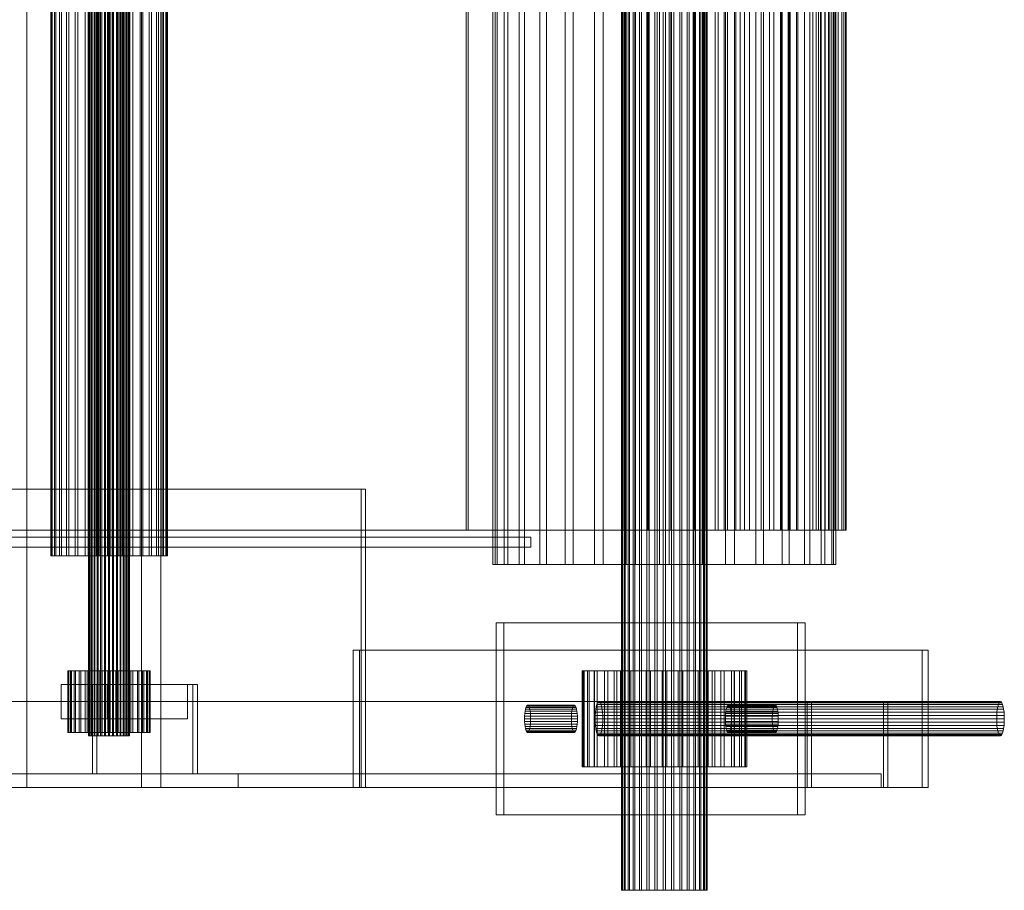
# Model space of a CAD drawing. Header units: millimetres. Extents: x -3490 to 61924, y -72580 to 6847.
# Tile 647 of 656: x 27712 to 27999, y -20935 to -20681. Entities that reach past the tile are written whole.
import ezdxf

# ---------------------------------------------------------------- set-up
doc = ezdxf.new("R2010")
doc.units = ezdxf.units.MM
doc.layers.add('superior_C10', color=7, linetype='Continuous', lineweight=0)

msp = doc.modelspace()

# ---------------------------------------------------------------- linework, layer by layer
at = {"layer": 'superior_C10'}
for p, q in [((27887.505, -20425), (27887.505, -20935)), ((27887.677, -20425), (27887.677, -20935)), ((27887.813, -20935), (27887.813, -20425)), ((27888.323, -20425), (27888.323, -20935)), ((27888.589, -20425), (27888.589, -20935)), ((27889.418, -20425), (27889.418, -20935)), ((27889.804, -20425), (27889.804, -20935)), ((27890.919, -20425), (27890.919, -20935)), ((27891.41, -20425), (27891.41, -20935)), ((27892.769, -20425), (27892.769, -20935)), ((27893.347, -20425), (27893.347, -20935)), ((27894.897, -20425), (27894.897, -20935)), ((27895.539, -20425), (27895.539, -20935)), ((27897.222, -20425), (27897.222, -20935)), ((27897.903, -20425), (27897.903, -20935)), ((27899.653, -20425), (27899.653, -20935)), ((27900.347, -20425), (27900.347, -20935)), ((27902.097, -20425), (27902.097, -20935)), ((27902.778, -20425), (27902.778, -20935)), ((27904.461, -20425), (27904.461, -20935)), ((27905.103, -20425), (27905.103, -20935)), ((27906.653, -20425), (27906.653, -20935)), ((27907.231, -20425), (27907.231, -20935)), ((27908.59, -20425), (27908.59, -20935)), ((27909.081, -20425), (27909.081, -20935)), ((27910.196, -20425), (27910.196, -20935)), ((27910.582, -20425), (27910.582, -20935)), ((27911.411, -20425), (27911.411, -20935)), ((27911.677, -20425), (27911.677, -20935)), ((27912.187, -20425), (27912.187, -20935)), ((27912.323, -20425), (27912.323, -20935)), ((27912.495, -20425), (27912.495, -20935)), ((27714.248, -20455), (27714.248, -20905)), ((27747.691, -20455), (27747.691, -20905)), ((27753.248, -20905), (27753.248, -20455)), ((27732.196, -20470), (27732.196, -20890)), ((27732.278, -20470), (27732.278, -20890)), ((27732.343, -20890), (27732.343, -20470)), ((27732.588, -20470), (27732.588, -20890)), ((27732.716, -20470), (27732.716, -20890)), ((27733.114, -20470), (27733.114, -20890)), ((27733.299, -20470), (27733.299, -20890)), ((27733.834, -20470), (27733.834, -20890)), ((27734.07, -20470), (27734.07, -20890)), ((27734.723, -20470), (27734.723, -20890)), ((27735, -20470), (27735, -20890)), ((27735.744, -20470), (27735.744, -20890)), ((27736.052, -20470), (27736.052, -20890)), ((27736.86, -20470), (27736.86, -20890)), ((27737.187, -20470), (27737.187, -20890)), ((27738.027, -20470), (27738.027, -20890)), ((27738.36, -20470), (27738.36, -20890)), ((27739.2, -20470), (27739.2, -20890)), ((27739.527, -20470), (27739.527, -20890)), ((27740.334, -20470), (27740.334, -20890)), ((27740.643, -20470), (27740.643, -20890)), ((27741.387, -20470), (27741.387, -20890)), ((27741.664, -20470), (27741.664, -20890)), ((27742.316, -20470), (27742.316, -20890)), ((27742.552, -20470), (27742.552, -20890)), ((27743.088, -20470), (27743.088, -20890)), ((27743.273, -20470), (27743.273, -20890)), ((27743.671, -20470), (27743.671, -20890)), ((27743.798, -20470), (27743.798, -20890)), ((27744.043, -20470), (27744.043, -20890)), ((27744.108, -20470), (27744.108, -20890)), ((27744.191, -20470), (27744.191, -20890)), ((27850.019, -20520), (27850.019, -20840)), ((27850.709, -20520), (27850.709, -20840)), ((27851.251, -20840), (27851.251, -20520)), ((27853.292, -20520), (27853.292, -20840)), ((27854.356, -20520), (27854.356, -20840)), ((27857.671, -20520), (27857.671, -20840)), ((27859.215, -20520), (27859.215, -20840)), ((27863.676, -20520), (27863.676, -20840)), ((27865.641, -20520), (27865.641, -20840)), ((27871.077, -20520), (27871.077, -20840)), ((27873.388, -20520), (27873.388, -20840)), ((27879.589, -20520), (27879.589, -20840)), ((27882.157, -20520), (27882.157, -20840)), ((27888.886, -20520), (27888.886, -20840)), ((27891.612, -20520), (27891.612, -20840)), ((27898.611, -20520), (27898.611, -20840)), ((27901.389, -20520), (27901.389, -20840)), ((27908.388, -20520), (27908.388, -20840)), ((27911.114, -20520), (27911.114, -20840)), ((27917.843, -20520), (27917.843, -20840)), ((27920.411, -20520), (27920.411, -20840)), ((27926.612, -20520), (27926.612, -20840)), ((27928.923, -20520), (27928.923, -20840)), ((27934.359, -20520), (27934.359, -20840)), ((27936.324, -20520), (27936.324, -20840)), ((27940.785, -20520), (27940.785, -20840)), ((27942.329, -20520), (27942.329, -20840)), ((27945.644, -20520), (27945.644, -20840)), ((27946.708, -20520), (27946.708, -20840)), ((27948.749, -20520), (27948.749, -20840)), ((27949.291, -20520), (27949.291, -20840)), ((27949.981, -20520), (27949.981, -20840)), ((27721.2, -20522.5), (27721.2, -20837.5)), ((27721.434, -20522.5), (27721.434, -20837.5)), ((27721.619, -20837.5), (27721.619, -20522.5)), ((27722.313, -20522.5), (27722.313, -20837.5)), ((27722.674, -20522.5), (27722.674, -20837.5)), ((27723.801, -20522.5), (27723.801, -20837.5)), ((27724.326, -20522.5), (27724.326, -20837.5)), ((27725.843, -20522.5), (27725.843, -20837.5)), ((27726.511, -20522.5), (27726.511, -20837.5)), ((27728.359, -20522.5), (27728.359, -20837.5)), ((27729.145, -20522.5), (27729.145, -20837.5)), ((27731.254, -20522.5), (27731.254, -20837.5)), ((27732.127, -20522.5), (27732.127, -20837.5)), ((27734.415, -20522.5), (27734.415, -20837.5)), ((27735.341, -20522.5), (27735.341, -20837.5)), ((27737.721, -20522.5), (27737.721, -20837.5)), ((27738.666, -20522.5), (27738.666, -20837.5)), ((27741.045, -20522.5), (27741.045, -20837.5)), ((27741.972, -20522.5), (27741.972, -20837.5)), ((27744.26, -20522.5), (27744.26, -20837.5)), ((27745.133, -20522.5), (27745.133, -20837.5)), ((27747.242, -20522.5), (27747.242, -20837.5)), ((27748.027, -20522.5), (27748.027, -20837.5)), ((27749.875, -20522.5), (27749.875, -20837.5)), ((27750.544, -20522.5), (27750.544, -20837.5)), ((27752.06, -20522.5), (27752.06, -20837.5)), ((27752.585, -20522.5), (27752.585, -20837.5)), ((27753.712, -20522.5), (27753.712, -20837.5)), ((27754.074, -20522.5), (27754.074, -20837.5)), ((27754.768, -20522.5), (27754.768, -20837.5)), ((27754.952, -20522.5), (27754.952, -20837.5)), ((27755.187, -20522.5), (27755.187, -20837.5)), ((27842.198, -20530), (27842.198, -20830)), ((27842.865, -20830), (27842.865, -20530)), ((27888.22, -20530), (27888.22, -20830)), ((27888.886, -20830), (27888.886, -20530)), ((27895.065, -20530), (27895.065, -20830)), ((27895.345, -20830), (27895.345, -20530)), ((27901.882, -20830), (27901.882, -20530)), ((27901.995, -20530), (27901.995, -20830)), ((27908.388, -20830), (27908.388, -20530)), ((27908.891, -20530), (27908.891, -20830)), ((27911.114, -20530), (27911.114, -20830)), ((27911.78, -20830), (27911.78, -20530)), ((27914.75, -20830), (27914.75, -20530)), ((27915.635, -20530), (27915.635, -20830)), ((27917.382, -20830), (27917.382, -20530)), ((27918.424, -20530), (27918.424, -20830)), ((27920.86, -20830), (27920.86, -20530)), ((27922.111, -20530), (27922.111, -20830)), ((27923.352, -20830), (27923.352, -20530)), ((27924.753, -20530), (27924.753, -20830)), ((27926.612, -20830), (27926.612, -20530)), ((27928.209, -20530), (27928.209, -20830)), ((27928.923, -20830), (27928.923, -20530)), ((27930.658, -20530), (27930.658, -20830)), ((27931.91, -20830), (27931.91, -20530)), ((27933.824, -20530), (27933.824, -20830)), ((27933.999, -20830), (27933.999, -20530)), ((27936.039, -20530), (27936.039, -20830)), ((27936.661, -20830), (27936.661, -20530)), ((27938.494, -20830), (27938.494, -20530)), ((27938.861, -20530), (27938.861, -20830)), ((27940.785, -20830), (27940.785, -20530)), ((27940.803, -20530), (27940.803, -20830)), ((27942.329, -20830), (27942.329, -20530)), ((27943.233, -20530), (27943.233, -20830)), ((27944.212, -20830), (27944.212, -20530)), ((27944.869, -20530), (27944.869, -20830)), ((27945.441, -20830), (27945.441, -20530)), ((27946.864, -20530), (27946.864, -20830)), ((27946.882, -20830), (27946.882, -20530)), ((27947.775, -20830), (27947.775, -20530)), ((27948.167, -20530), (27948.167, -20830)), ((27948.749, -20830), (27948.749, -20530)), ((27949.291, -20830), (27949.291, -20530)), ((27949.694, -20530), (27949.694, -20830)), ((27949.783, -20830), (27949.783, -20530)), ((27949.965, -20830), (27949.965, -20530)), ((27950.641, -20530), (27950.641, -20830)), ((27951.674, -20530), (27951.674, -20830)), ((27952.249, -20530), (27952.249, -20830)), ((27952.77, -20530), (27952.77, -20830)), ((27952.962, -20530), (27952.962, -20830)), ((18926.612, -20818), (27811.615, -20818)), ((27812.948, -20818), (18927.945, -20818)), ((27811.615, -20818), (27811.615, -20901)), ((27812.948, -20818), (27811.615, -20818)), ((27812.948, -20901), (27812.948, -20818)), ((27888.22, -20830), (18808.22, -20830)), ((18808.886, -20830), (27888.886, -20830)), ((27911.114, -20830), (18831.114, -20830)), ((18831.78, -20830), (27911.78, -20830)), ((27842.198, -20830), (18898.696, -20830)), ((18899.362, -20830), (27842.865, -20830)), ((27842.198, -20830), (27842.865, -20830)), ((27888.22, -20830), (27888.886, -20830)), ((27895.065, -20830), (27888.22, -20830)), ((27888.886, -20830), (27895.345, -20830)), ((27901.995, -20830), (27895.065, -20830)), ((27895.065, -20830), (27895.345, -20830)), ((27895.345, -20830), (27901.882, -20830)), ((27901.995, -20830), (27901.882, -20830)), ((27901.882, -20830), (27908.388, -20830)), ((27908.891, -20830), (27901.995, -20830)), ((27908.891, -20830), (27908.388, -20830)), ((27908.388, -20830), (27914.75, -20830)), ((27915.635, -20830), (27908.891, -20830)), ((27911.114, -20830), (27911.78, -20830)), ((27917.382, -20830), (27911.114, -20830)), ((27911.78, -20830), (27918.424, -20830)), ((27915.635, -20830), (27914.75, -20830)), ((27914.75, -20830), (27920.86, -20830)), ((27922.111, -20830), (27915.635, -20830)), ((27918.424, -20830), (27917.382, -20830)), ((27923.352, -20830), (27917.382, -20830)), ((27918.424, -20830), (27924.753, -20830)), ((27922.111, -20830), (27920.86, -20830)), ((27920.86, -20830), (27926.612, -20830)), ((27928.209, -20830), (27922.111, -20830)), ((27924.753, -20830), (27923.352, -20830)), ((27928.923, -20830), (27923.352, -20830)), ((27924.753, -20830), (27930.658, -20830)), ((27928.209, -20830), (27926.612, -20830)), ((27926.612, -20830), (27931.91, -20830)), ((27933.824, -20830), (27928.209, -20830)), ((27930.658, -20830), (27928.923, -20830)), ((27933.999, -20830), (27928.923, -20830)), ((27930.658, -20830), (27936.039, -20830)), ((27933.824, -20830), (27931.91, -20830)), ((27931.91, -20830), (27936.661, -20830)), ((27938.861, -20830), (27933.824, -20830)), ((27936.039, -20830), (27933.999, -20830)), ((27938.494, -20830), (27933.999, -20830)), ((27936.039, -20830), (27940.803, -20830)), ((27938.861, -20830), (27936.661, -20830)), ((27936.661, -20830), (27940.785, -20830)), ((27940.803, -20830), (27938.494, -20830)), ((27942.329, -20830), (27938.494, -20830)), ((27943.233, -20830), (27938.861, -20830)), ((27943.233, -20830), (27940.785, -20830)), ((27940.785, -20830), (27944.212, -20830)), ((27940.803, -20830), (27944.869, -20830)), ((27944.869, -20830), (27942.329, -20830)), ((27945.441, -20830), (27942.329, -20830)), ((27946.864, -20830), (27943.233, -20830)), ((27946.864, -20830), (27944.212, -20830)), ((27944.212, -20830), (27946.882, -20830)), ((27944.869, -20830), (27948.167, -20830)), ((27948.167, -20830), (27945.441, -20830)), ((27947.775, -20830), (27945.441, -20830)), ((27949.694, -20830), (27946.864, -20830)), ((27949.694, -20830), (27946.882, -20830)), ((27946.882, -20830), (27948.749, -20830)), ((27950.641, -20830), (27947.775, -20830)), ((27949.291, -20830), (27947.775, -20830)), ((27948.167, -20830), (27950.641, -20830)), ((27951.674, -20830), (27948.749, -20830)), ((27948.749, -20830), (27949.783, -20830)), ((27952.249, -20830), (27949.291, -20830)), ((27949.965, -20830), (27949.291, -20830)), ((27951.674, -20830), (27949.694, -20830)), ((27952.77, -20830), (27949.783, -20830)), ((27949.783, -20830), (27949.965, -20830)), ((27952.962, -20830), (27949.965, -20830)), ((27950.641, -20830), (27952.249, -20830)), ((27952.77, -20830), (27951.674, -20830)), ((27952.249, -20830), (27952.962, -20830)), ((27952.962, -20830), (27952.77, -20830)), ((18890.279, -20832), (27853.281, -20832)), ((27861.061, -20832), (18898.059, -20832)), ((27853.281, -20832), (27853.281, -20835)), ((27861.061, -20832), (27853.281, -20832)), ((27861.061, -20835), (27861.061, -20832)), ((27853.281, -20835), (18890.279, -20835)), ((18898.059, -20835), (27861.061, -20835)), ((27853.281, -20835), (27861.061, -20835)), ((27721.434, -20837.5), (27721.2, -20837.5)), ((27721.2, -20837.5), (27721.619, -20837.5)), ((27722.313, -20837.5), (27721.434, -20837.5)), ((27721.619, -20837.5), (27722.674, -20837.5)), ((27723.801, -20837.5), (27722.313, -20837.5)), ((27722.674, -20837.5), (27724.326, -20837.5)), ((27725.843, -20837.5), (27723.801, -20837.5)), ((27724.326, -20837.5), (27726.511, -20837.5)), ((27728.359, -20837.5), (27725.843, -20837.5)), ((27726.511, -20837.5), (27729.145, -20837.5)), ((27731.254, -20837.5), (27728.359, -20837.5)), ((27729.145, -20837.5), (27732.127, -20837.5)), ((27734.415, -20837.5), (27731.254, -20837.5)), ((27732.127, -20837.5), (27735.341, -20837.5)), ((27737.721, -20837.5), (27734.415, -20837.5)), ((27735.341, -20837.5), (27738.666, -20837.5)), ((27741.045, -20837.5), (27737.721, -20837.5)), ((27738.666, -20837.5), (27741.972, -20837.5)), ((27744.26, -20837.5), (27741.045, -20837.5)), ((27741.972, -20837.5), (27745.133, -20837.5)), ((27747.242, -20837.5), (27744.26, -20837.5)), ((27745.133, -20837.5), (27748.027, -20837.5)), ((27749.875, -20837.5), (27747.242, -20837.5)), ((27748.027, -20837.5), (27750.544, -20837.5)), ((27752.06, -20837.5), (27749.875, -20837.5)), ((27750.544, -20837.5), (27752.585, -20837.5)), ((27753.712, -20837.5), (27752.06, -20837.5)), ((27752.585, -20837.5), (27754.074, -20837.5)), ((27754.768, -20837.5), (27753.712, -20837.5)), ((27754.074, -20837.5), (27754.952, -20837.5)), ((27755.187, -20837.5), (27754.768, -20837.5)), ((27754.952, -20837.5), (27755.187, -20837.5)), ((27850.709, -20840), (27850.019, -20840)), ((27850.019, -20840), (27851.251, -20840)), ((27853.292, -20840), (27850.709, -20840)), ((27851.251, -20840), (27854.356, -20840)), ((27857.671, -20840), (27853.292, -20840)), ((27854.356, -20840), (27859.215, -20840)), ((27863.676, -20840), (27857.671, -20840)), ((27859.215, -20840), (27865.641, -20840)), ((27871.077, -20840), (27863.676, -20840)), ((27865.641, -20840), (27873.388, -20840)), ((27879.589, -20840), (27871.077, -20840)), ((27873.388, -20840), (27882.157, -20840)), ((27888.886, -20840), (27879.589, -20840)), ((27882.157, -20840), (27891.612, -20840)), ((27898.611, -20840), (27888.886, -20840)), ((27891.612, -20840), (27901.389, -20840)), ((27908.388, -20840), (27898.611, -20840)), ((27901.389, -20840), (27911.114, -20840)), ((27917.843, -20840), (27908.388, -20840)), ((27911.114, -20840), (27920.411, -20840)), ((27926.612, -20840), (27917.843, -20840)), ((27920.411, -20840), (27928.923, -20840)), ((27934.359, -20840), (27926.612, -20840)), ((27928.923, -20840), (27936.324, -20840)), ((27940.785, -20840), (27934.359, -20840)), ((27936.324, -20840), (27942.329, -20840)), ((27945.644, -20840), (27940.785, -20840)), ((27942.329, -20840), (27946.708, -20840)), ((27948.749, -20840), (27945.644, -20840)), ((27946.708, -20840), (27949.291, -20840)), ((27949.981, -20840), (27948.749, -20840)), ((27949.291, -20840), (27949.981, -20840)), ((27851.013, -20913), (27851.013, -20857)), ((27851.013, -20857), (27938.762, -20857)), ((27851.013, -20857), (27853.236, -20857)), ((27940.985, -20857), (27853.236, -20857)), ((27853.236, -20857), (27853.236, -20913)), ((27938.762, -20857), (27938.762, -20913)), ((27940.985, -20857), (27938.762, -20857)), ((27940.985, -20913), (27940.985, -20857)), ((27809.347, -20905), (27809.347, -20865)), ((27809.347, -20865), (27975.094, -20865)), ((27809.347, -20865), (27811.125, -20865)), ((27976.872, -20865), (27811.125, -20865)), ((27811.125, -20865), (27811.125, -20905)), ((27975.094, -20865), (27975.094, -20905)), ((27976.872, -20865), (27975.094, -20865)), ((27976.872, -20905), (27976.872, -20865)), ((27726.198, -20871), (27726.363, -20871)), ((27726.493, -20871), (27726.198, -20871)), ((27726.198, -20871), (27726.198, -20889)), ((27726.363, -20871), (27726.983, -20871)), ((27726.363, -20871), (27726.363, -20889)), ((27727.239, -20871), (27726.493, -20871)), ((27726.493, -20889), (27726.493, -20871)), ((27726.983, -20871), (27728.034, -20871)), ((27726.983, -20871), (27726.983, -20889)), ((27728.405, -20871), (27727.239, -20871)), ((27727.239, -20871), (27727.239, -20889)), ((27728.034, -20871), (27729.475, -20871)), ((27728.034, -20871), (27728.034, -20889)), ((27729.947, -20871), (27728.405, -20871)), ((27728.405, -20871), (27728.405, -20889)), ((27729.475, -20871), (27731.252, -20871)), ((27729.475, -20871), (27729.475, -20889)), ((27731.806, -20871), (27729.947, -20871)), ((27729.947, -20871), (27729.947, -20889)), ((27731.252, -20871), (27733.295, -20871)), ((27731.252, -20871), (27731.252, -20889)), ((27733.911, -20871), (27731.806, -20871)), ((27731.806, -20871), (27731.806, -20889)), ((27733.295, -20871), (27735.526, -20871)), ((27733.295, -20871), (27733.295, -20889)), ((27736.18, -20871), (27733.911, -20871)), ((27733.911, -20871), (27733.911, -20889)), ((27735.526, -20871), (27737.86, -20871)), ((27735.526, -20871), (27735.526, -20889)), ((27738.527, -20871), (27736.18, -20871)), ((27736.18, -20871), (27736.18, -20889)), ((27737.86, -20871), (27740.206, -20871)), ((27737.86, -20871), (27737.86, -20889)), ((27740.861, -20871), (27738.527, -20871)), ((27738.527, -20871), (27738.527, -20889)), ((27740.206, -20871), (27742.476, -20871)), ((27740.206, -20871), (27740.206, -20889)), ((27743.092, -20871), (27740.861, -20871)), ((27740.861, -20871), (27740.861, -20889)), ((27742.476, -20871), (27744.58, -20871)), ((27742.476, -20871), (27742.476, -20889)), ((27745.135, -20871), (27743.092, -20871)), ((27743.092, -20871), (27743.092, -20889)), ((27744.58, -20871), (27746.439, -20871)), ((27744.58, -20871), (27744.58, -20889)), ((27746.911, -20871), (27745.135, -20871)), ((27745.135, -20871), (27745.135, -20889)), ((27746.439, -20871), (27747.982, -20871)), ((27746.439, -20871), (27746.439, -20889)), ((27748.352, -20871), (27746.911, -20871)), ((27746.911, -20871), (27746.911, -20889)), ((27747.982, -20871), (27749.148, -20871)), ((27747.982, -20871), (27747.982, -20889)), ((27749.403, -20871), (27748.352, -20871)), ((27748.352, -20871), (27748.352, -20889)), ((27749.148, -20871), (27749.893, -20871)), ((27749.148, -20871), (27749.148, -20889)), ((27750.023, -20871), (27749.403, -20871)), ((27749.403, -20871), (27749.403, -20889)), ((27749.893, -20871), (27750.189, -20871)), ((27749.893, -20871), (27749.893, -20889)), ((27750.189, -20871), (27750.023, -20871)), ((27750.023, -20871), (27750.023, -20889)), ((27750.189, -20871), (27750.189, -20889)), ((27876.009, -20871), (27876.34, -20871)), ((27876.6, -20871), (27876.009, -20871)), ((27876.009, -20871), (27876.009, -20899)), ((27876.34, -20871), (27877.58, -20871)), ((27876.34, -20871), (27876.34, -20899)), ((27878.091, -20871), (27876.6, -20871)), ((27876.6, -20899), (27876.6, -20871)), ((27877.58, -20871), (27879.682, -20871)), ((27877.58, -20871), (27877.58, -20899)), ((27880.423, -20871), (27878.091, -20871)), ((27878.091, -20871), (27878.091, -20899)), ((27879.561, -20899), (27879.561, -20871)), ((27879.561, -20871), (27914.66, -20871)), ((27879.561, -20871), (27885.34, -20871)), ((27879.682, -20871), (27882.564, -20871)), ((27879.682, -20871), (27879.682, -20899)), ((27883.508, -20871), (27880.423, -20871)), ((27880.423, -20871), (27880.423, -20899)), ((27882.564, -20871), (27886.117, -20871)), ((27882.564, -20871), (27882.564, -20899)), ((27887.226, -20871), (27883.508, -20871)), ((27883.508, -20871), (27883.508, -20899)), ((27920.439, -20871), (27885.34, -20871)), ((27885.34, -20871), (27885.34, -20899)), ((27886.117, -20871), (27890.203, -20871)), ((27886.117, -20871), (27886.117, -20899)), ((27891.435, -20871), (27887.226, -20871)), ((27887.226, -20871), (27887.226, -20899)), ((27890.203, -20871), (27894.666, -20871)), ((27890.203, -20871), (27890.203, -20899)), ((27895.974, -20871), (27891.435, -20871)), ((27891.435, -20871), (27891.435, -20899)), ((27894.666, -20871), (27899.333, -20871)), ((27894.666, -20871), (27894.666, -20899)), ((27900.667, -20871), (27895.974, -20871)), ((27895.974, -20871), (27895.974, -20899)), ((27899.333, -20871), (27904.026, -20871)), ((27899.333, -20871), (27899.333, -20899)), ((27905.334, -20871), (27900.667, -20871)), ((27900.667, -20871), (27900.667, -20899)), ((27904.026, -20871), (27908.565, -20871)), ((27904.026, -20871), (27904.026, -20899)), ((27909.797, -20871), (27905.334, -20871)), ((27905.334, -20871), (27905.334, -20899)), ((27908.565, -20871), (27912.774, -20871)), ((27908.565, -20871), (27908.565, -20899)), ((27913.883, -20871), (27909.797, -20871)), ((27909.797, -20871), (27909.797, -20899)), ((27912.774, -20871), (27916.492, -20871)), ((27912.774, -20871), (27912.774, -20899)), ((27917.436, -20871), (27913.883, -20871)), ((27913.883, -20871), (27913.883, -20899)), ((27914.66, -20871), (27914.66, -20899)), ((27920.439, -20871), (27914.66, -20871)), ((27916.492, -20871), (27919.577, -20871)), ((27916.492, -20871), (27916.492, -20899)), ((27920.318, -20871), (27917.436, -20871)), ((27917.436, -20871), (27917.436, -20899)), ((27919.577, -20871), (27921.909, -20871)), ((27919.577, -20871), (27919.577, -20899)), ((27922.42, -20871), (27920.318, -20871)), ((27920.318, -20871), (27920.318, -20899)), ((27920.439, -20899), (27920.439, -20871)), ((27921.909, -20871), (27923.4, -20871)), ((27921.909, -20871), (27921.909, -20899)), ((27923.66, -20871), (27922.42, -20871)), ((27922.42, -20871), (27922.42, -20899)), ((27923.4, -20871), (27923.991, -20871)), ((27923.4, -20871), (27923.4, -20899)), ((27923.991, -20871), (27923.66, -20871)), ((27923.66, -20871), (27923.66, -20899)), ((27923.991, -20871), (27923.991, -20899)), ((27724.271, -20885), (27724.271, -20875)), ((27724.271, -20875), (27747.67, -20875)), ((27724.271, -20875), (27737.607, -20875)), ((27733.348, -20901), (27733.348, -20875)), ((27733.348, -20875), (27762.598, -20875)), ((27733.348, -20875), (27734.682, -20875)), ((27763.932, -20875), (27734.682, -20875)), ((27734.682, -20875), (27734.682, -20901)), ((27761.007, -20875), (27737.607, -20875)), ((27737.607, -20875), (27737.607, -20885)), ((27747.67, -20875), (27747.67, -20885)), ((27761.007, -20875), (27747.67, -20875)), ((27761.007, -20885), (27761.007, -20875)), ((27762.598, -20875), (27762.598, -20901)), ((27763.932, -20875), (27762.598, -20875)), ((27763.932, -20901), (27763.932, -20875)), ((18725.079, -20880), (27941.576, -20880)), ((27942.91, -20880), (18726.412, -20880)), ((18747.306, -20880), (27963.804, -20880)), ((27965.137, -20880), (18748.639, -20880)), ((26643.583, -20880), (27811.615, -20880)), ((27812.948, -20880), (26644.916, -20880)), ((27811.615, -20880), (27811.615, -20905)), ((27812.948, -20880), (27811.615, -20880)), ((27812.948, -20905), (27812.948, -20880)), ((27859.653, -20881.674), (27859.518, -20882.172)), ((27859.807, -20881.304), (27859.653, -20881.674)), ((27873.303, -20881.674), (27859.653, -20881.674)), ((27859.974, -20881.077), (27859.807, -20881.304)), ((27873.457, -20881.304), (27859.807, -20881.304)), ((27860.147, -20881), (27859.974, -20881.077)), ((27873.623, -20881.077), (27859.974, -20881.077)), ((27860.32, -20881.077), (27860.147, -20881)), ((27873.797, -20881), (27860.147, -20881)), ((27860.487, -20881.304), (27860.32, -20881.077)), ((27873.97, -20881.077), (27860.32, -20881.077)), ((27860.641, -20881.674), (27860.487, -20881.304)), ((27874.137, -20881.304), (27860.487, -20881.304)), ((27860.776, -20882.172), (27860.641, -20881.674)), ((27874.291, -20881.674), (27860.641, -20881.674)), ((27873.168, -20882.172), (27873.303, -20881.674)), ((27873.303, -20881.674), (27873.457, -20881.304)), ((27873.457, -20881.304), (27873.623, -20881.077)), ((27873.623, -20881.077), (27873.797, -20881)), ((27873.797, -20881), (27873.97, -20881.077)), ((27873.97, -20881.077), (27874.137, -20881.304)), ((27874.137, -20881.304), (27874.291, -20881.674)), ((27874.291, -20881.674), (27874.425, -20882.172)), ((27880.144, -20881.464), (27880.006, -20882.222)), ((27880.312, -20880.843), (27880.144, -20881.464)), ((27997.142, -20881.464), (27880.144, -20881.464)), ((27880.505, -20880.381), (27880.312, -20880.843)), ((27997.311, -20880.843), (27880.312, -20880.843)), ((27880.713, -20880.096), (27880.505, -20880.381)), ((27997.503, -20880.381), (27880.505, -20880.381)), ((27880.93, -20880), (27880.713, -20880.096)), ((27997.711, -20880.096), (27880.713, -20880.096)), ((27881.147, -20880.096), (27880.93, -20880)), ((27997.928, -20880), (27880.93, -20880)), ((27881.355, -20880.381), (27881.147, -20880.096)), ((27998.145, -20880.096), (27881.147, -20880.096)), ((27881.547, -20880.843), (27881.355, -20880.381)), ((27998.353, -20880.381), (27881.355, -20880.381)), ((27881.716, -20881.464), (27881.547, -20880.843)), ((27998.545, -20880.843), (27881.547, -20880.843)), ((27881.854, -20882.222), (27881.716, -20881.464)), ((27998.714, -20881.464), (27881.716, -20881.464)), ((27918.152, -20881.674), (27918.017, -20882.172)), ((27918.306, -20881.304), (27918.152, -20881.674)), ((27931.802, -20881.674), (27918.152, -20881.674)), ((27918.473, -20881.077), (27918.306, -20881.304)), ((27931.956, -20881.304), (27918.306, -20881.304)), ((27918.646, -20881), (27918.473, -20881.077)), ((27932.122, -20881.077), (27918.473, -20881.077)), ((27918.82, -20881.077), (27918.646, -20881)), ((27932.296, -20881), (27918.646, -20881)), ((27918.986, -20881.304), (27918.82, -20881.077)), ((27932.469, -20881.077), (27918.82, -20881.077)), ((27919.14, -20881.674), (27918.986, -20881.304)), ((27932.636, -20881.304), (27918.986, -20881.304)), ((27919.275, -20882.172), (27919.14, -20881.674)), ((27932.79, -20881.674), (27919.14, -20881.674)), ((27931.667, -20882.172), (27931.802, -20881.674)), ((27931.802, -20881.674), (27931.956, -20881.304)), ((27931.956, -20881.304), (27932.122, -20881.077)), ((27932.122, -20881.077), (27932.296, -20881)), ((27932.296, -20881), (27932.469, -20881.077)), ((27932.469, -20881.077), (27932.636, -20881.304)), ((27932.636, -20881.304), (27932.79, -20881.674)), ((27932.79, -20881.674), (27932.925, -20882.172)), ((27941.576, -20880), (27941.576, -20905)), ((27942.91, -20880), (27941.576, -20880)), ((27942.91, -20905), (27942.91, -20880)), ((27963.804, -20880), (27963.804, -20905)), ((27965.137, -20880), (27963.804, -20880)), ((27965.137, -20905), (27965.137, -20880)), ((27997.004, -20882.222), (27997.142, -20881.464)), ((27997.142, -20881.464), (27997.311, -20880.843)), ((27997.311, -20880.843), (27997.503, -20880.381)), ((27997.503, -20880.381), (27997.711, -20880.096)), ((27997.711, -20880.096), (27997.928, -20880)), ((27997.928, -20880), (27998.145, -20880.096)), ((27998.145, -20880.096), (27998.353, -20880.381)), ((27998.353, -20880.381), (27998.545, -20880.843)), ((27998.545, -20880.843), (27998.714, -20881.464)), ((27998.714, -20881.464), (27998.852, -20882.222)), ((27859.275, -20884.22), (27859.258, -20885)), ((27859.326, -20883.469), (27859.275, -20884.22)), ((27872.925, -20884.22), (27859.275, -20884.22)), ((27859.408, -20882.778), (27859.326, -20883.469)), ((27872.975, -20883.469), (27859.326, -20883.469)), ((27859.518, -20882.172), (27859.408, -20882.778)), ((27873.057, -20882.778), (27859.408, -20882.778)), ((27873.168, -20882.172), (27859.518, -20882.172)), ((27860.886, -20882.778), (27860.776, -20882.172)), ((27874.425, -20882.172), (27860.776, -20882.172)), ((27860.968, -20883.469), (27860.886, -20882.778)), ((27874.536, -20882.778), (27860.886, -20882.778)), ((27861.019, -20884.22), (27860.968, -20883.469)), ((27874.618, -20883.469), (27860.968, -20883.469)), ((27861.036, -20885), (27861.019, -20884.22)), ((27874.669, -20884.22), (27861.019, -20884.22)), ((27872.908, -20885), (27872.925, -20884.22)), ((27872.925, -20884.22), (27872.975, -20883.469)), ((27872.975, -20883.469), (27873.057, -20882.778)), ((27873.057, -20882.778), (27873.168, -20882.172)), ((27874.425, -20882.172), (27874.536, -20882.778)), ((27874.536, -20882.778), (27874.618, -20883.469)), ((27874.618, -20883.469), (27874.669, -20884.22)), ((27874.669, -20884.22), (27874.686, -20885)), ((27879.84, -20884.025), (27879.818, -20885)), ((27879.903, -20883.087), (27879.84, -20884.025)), ((27996.838, -20884.025), (27879.84, -20884.025)), ((27880.006, -20882.222), (27879.903, -20883.087)), ((27996.901, -20883.087), (27879.903, -20883.087)), ((27997.004, -20882.222), (27880.006, -20882.222)), ((27881.957, -20883.087), (27881.854, -20882.222)), ((27998.852, -20882.222), (27881.854, -20882.222)), ((27882.02, -20884.025), (27881.957, -20883.087)), ((27998.955, -20883.087), (27881.957, -20883.087)), ((27882.041, -20885), (27882.02, -20884.025)), ((27999.018, -20884.025), (27882.02, -20884.025)), ((27917.774, -20884.22), (27917.757, -20885)), ((27917.825, -20883.469), (27917.774, -20884.22)), ((27931.424, -20884.22), (27917.774, -20884.22)), ((27917.907, -20882.778), (27917.825, -20883.469)), ((27931.474, -20883.469), (27917.825, -20883.469)), ((27918.017, -20882.172), (27917.907, -20882.778)), ((27931.557, -20882.778), (27917.907, -20882.778)), ((27931.667, -20882.172), (27918.017, -20882.172)), ((27919.385, -20882.778), (27919.275, -20882.172)), ((27932.925, -20882.172), (27919.275, -20882.172)), ((27919.467, -20883.469), (27919.385, -20882.778)), ((27933.035, -20882.778), (27919.385, -20882.778)), ((27919.518, -20884.22), (27919.467, -20883.469)), ((27933.117, -20883.469), (27919.467, -20883.469)), ((27919.535, -20885), (27919.518, -20884.22)), ((27933.168, -20884.22), (27919.518, -20884.22)), ((27931.407, -20885), (27931.424, -20884.22)), ((27931.424, -20884.22), (27931.474, -20883.469)), ((27931.474, -20883.469), (27931.557, -20882.778)), ((27931.557, -20882.778), (27931.667, -20882.172)), ((27932.925, -20882.172), (27933.035, -20882.778)), ((27933.035, -20882.778), (27933.117, -20883.469)), ((27933.117, -20883.469), (27933.168, -20884.22)), ((27933.168, -20884.22), (27933.185, -20885)), ((27996.817, -20885), (27996.838, -20884.025)), ((27996.838, -20884.025), (27996.901, -20883.087)), ((27996.901, -20883.087), (27997.004, -20882.222)), ((27998.852, -20882.222), (27998.955, -20883.087)), ((27998.955, -20883.087), (27999.018, -20884.025)), ((27999.018, -20884.025), (27999.039, -20885)), ((27747.67, -20885), (27724.271, -20885)), ((27724.271, -20885), (27737.607, -20885)), ((27737.607, -20885), (27761.007, -20885)), ((27747.67, -20885), (27761.007, -20885)), ((27859.258, -20885), (27859.275, -20885.78)), ((27872.908, -20885), (27859.258, -20885)), ((27859.275, -20885.78), (27859.326, -20886.531)), ((27872.925, -20885.78), (27859.275, -20885.78)), ((27859.326, -20886.531), (27859.408, -20887.222)), ((27872.975, -20886.531), (27859.326, -20886.531)), ((27859.408, -20887.222), (27859.518, -20887.828)), ((27873.057, -20887.222), (27859.408, -20887.222)), ((27859.518, -20887.828), (27859.653, -20888.326)), ((27873.168, -20887.828), (27859.518, -20887.828)), ((27860.641, -20888.326), (27860.776, -20887.828)), ((27860.776, -20887.828), (27860.886, -20887.222)), ((27874.425, -20887.828), (27860.776, -20887.828)), ((27860.886, -20887.222), (27860.968, -20886.531)), ((27874.536, -20887.222), (27860.886, -20887.222)), ((27860.968, -20886.531), (27861.019, -20885.78)), ((27874.618, -20886.531), (27860.968, -20886.531)), ((27861.019, -20885.78), (27861.036, -20885)), ((27874.669, -20885.78), (27861.019, -20885.78)), ((27874.686, -20885), (27861.036, -20885)), ((27872.925, -20885.78), (27872.908, -20885)), ((27872.975, -20886.531), (27872.925, -20885.78)), ((27873.057, -20887.222), (27872.975, -20886.531)), ((27873.168, -20887.828), (27873.057, -20887.222)), ((27873.303, -20888.326), (27873.168, -20887.828)), ((27874.425, -20887.828), (27874.291, -20888.326)), ((27874.536, -20887.222), (27874.425, -20887.828)), ((27874.618, -20886.531), (27874.536, -20887.222)), ((27874.669, -20885.78), (27874.618, -20886.531)), ((27874.686, -20885), (27874.669, -20885.78)), ((27879.818, -20885), (27879.84, -20885.975)), ((27996.817, -20885), (27879.818, -20885)), ((27879.84, -20885.975), (27879.903, -20886.913)), ((27996.838, -20885.975), (27879.84, -20885.975)), ((27879.903, -20886.913), (27880.006, -20887.778)), ((27996.901, -20886.913), (27879.903, -20886.913)), ((27880.006, -20887.778), (27880.144, -20888.536)), ((27997.004, -20887.778), (27880.006, -20887.778)), ((27881.716, -20888.536), (27881.854, -20887.778)), ((27881.854, -20887.778), (27881.957, -20886.913)), ((27998.852, -20887.778), (27881.854, -20887.778)), ((27881.957, -20886.913), (27882.02, -20885.975)), ((27998.955, -20886.913), (27881.957, -20886.913)), ((27882.02, -20885.975), (27882.041, -20885)), ((27999.018, -20885.975), (27882.02, -20885.975)), ((27999.039, -20885), (27882.041, -20885)), ((27917.757, -20885), (27917.774, -20885.78)), ((27931.407, -20885), (27917.757, -20885)), ((27917.774, -20885.78), (27917.825, -20886.531)), ((27931.424, -20885.78), (27917.774, -20885.78)), ((27917.825, -20886.531), (27917.907, -20887.222)), ((27931.474, -20886.531), (27917.825, -20886.531)), ((27917.907, -20887.222), (27918.017, -20887.828)), ((27931.557, -20887.222), (27917.907, -20887.222)), ((27918.017, -20887.828), (27918.152, -20888.326)), ((27931.667, -20887.828), (27918.017, -20887.828)), ((27919.14, -20888.326), (27919.275, -20887.828)), ((27919.275, -20887.828), (27919.385, -20887.222)), ((27932.925, -20887.828), (27919.275, -20887.828)), ((27919.385, -20887.222), (27919.467, -20886.531)), ((27933.035, -20887.222), (27919.385, -20887.222)), ((27919.467, -20886.531), (27919.518, -20885.78)), ((27933.117, -20886.531), (27919.467, -20886.531)), ((27919.518, -20885.78), (27919.535, -20885)), ((27933.168, -20885.78), (27919.518, -20885.78)), ((27933.185, -20885), (27919.535, -20885)), ((27931.424, -20885.78), (27931.407, -20885)), ((27931.474, -20886.531), (27931.424, -20885.78)), ((27931.557, -20887.222), (27931.474, -20886.531)), ((27931.667, -20887.828), (27931.557, -20887.222)), ((27931.802, -20888.326), (27931.667, -20887.828)), ((27932.925, -20887.828), (27932.79, -20888.326)), ((27933.035, -20887.222), (27932.925, -20887.828)), ((27933.117, -20886.531), (27933.035, -20887.222)), ((27933.168, -20885.78), (27933.117, -20886.531)), ((27933.185, -20885), (27933.168, -20885.78)), ((27996.838, -20885.975), (27996.817, -20885)), ((27996.901, -20886.913), (27996.838, -20885.975)), ((27997.004, -20887.778), (27996.901, -20886.913)), ((27997.142, -20888.536), (27997.004, -20887.778)), ((27998.852, -20887.778), (27998.714, -20888.536)), ((27998.955, -20886.913), (27998.852, -20887.778)), ((27999.018, -20885.975), (27998.955, -20886.913)), ((27999.039, -20885), (27999.018, -20885.975)), ((27726.363, -20889), (27726.198, -20889)), ((27726.198, -20889), (27726.493, -20889)), ((27726.983, -20889), (27726.363, -20889)), ((27726.493, -20889), (27727.239, -20889)), ((27728.034, -20889), (27726.983, -20889)), ((27727.239, -20889), (27728.405, -20889)), ((27729.475, -20889), (27728.034, -20889)), ((27728.405, -20889), (27729.947, -20889)), ((27731.252, -20889), (27729.475, -20889)), ((27729.947, -20889), (27731.806, -20889)), ((27733.295, -20889), (27731.252, -20889)), ((27731.806, -20889), (27733.911, -20889)), ((27732.278, -20890), (27732.196, -20890)), ((27732.196, -20890), (27732.343, -20890)), ((27732.588, -20890), (27732.278, -20890)), ((27732.343, -20890), (27732.716, -20890)), ((27733.114, -20890), (27732.588, -20890)), ((27732.716, -20890), (27733.299, -20890)), ((27733.834, -20890), (27733.114, -20890)), ((27735.526, -20889), (27733.295, -20889)), ((27733.299, -20890), (27734.07, -20890)), ((27734.723, -20890), (27733.834, -20890)), ((27733.911, -20889), (27736.18, -20889)), ((27734.07, -20890), (27735, -20890)), ((27735.744, -20890), (27734.723, -20890)), ((27735, -20890), (27736.052, -20890)), ((27737.86, -20889), (27735.526, -20889)), ((27736.86, -20890), (27735.744, -20890)), ((27736.052, -20890), (27737.187, -20890)), ((27736.18, -20889), (27738.527, -20889)), ((27738.027, -20890), (27736.86, -20890)), ((27737.187, -20890), (27738.36, -20890)), ((27740.206, -20889), (27737.86, -20889)), ((27739.2, -20890), (27738.027, -20890)), ((27738.36, -20890), (27739.527, -20890)), ((27738.527, -20889), (27740.861, -20889)), ((27740.334, -20890), (27739.2, -20890)), ((27739.527, -20890), (27740.643, -20890)), ((27742.476, -20889), (27740.206, -20889)), ((27741.387, -20890), (27740.334, -20890)), ((27740.643, -20890), (27741.664, -20890)), ((27740.861, -20889), (27743.092, -20889)), ((27742.316, -20890), (27741.387, -20890)), ((27741.664, -20890), (27742.552, -20890)), ((27743.088, -20890), (27742.316, -20890)), ((27744.58, -20889), (27742.476, -20889)), ((27742.552, -20890), (27743.273, -20890)), ((27743.671, -20890), (27743.088, -20890)), ((27743.092, -20889), (27745.135, -20889)), ((27743.273, -20890), (27743.798, -20890)), ((27744.043, -20890), (27743.671, -20890)), ((27743.798, -20890), (27744.108, -20890)), ((27744.191, -20890), (27744.043, -20890)), ((27744.108, -20890), (27744.191, -20890)), ((27746.439, -20889), (27744.58, -20889)), ((27745.135, -20889), (27746.911, -20889)), ((27747.982, -20889), (27746.439, -20889)), ((27746.911, -20889), (27748.352, -20889)), ((27749.148, -20889), (27747.982, -20889)), ((27748.352, -20889), (27749.403, -20889)), ((27749.893, -20889), (27749.148, -20889)), ((27749.403, -20889), (27750.023, -20889)), ((27750.189, -20889), (27749.893, -20889)), ((27750.023, -20889), (27750.189, -20889)), ((27859.653, -20888.326), (27859.807, -20888.696)), ((27873.303, -20888.326), (27859.653, -20888.326)), ((27859.807, -20888.696), (27859.974, -20888.923)), ((27873.457, -20888.696), (27859.807, -20888.696)), ((27859.974, -20888.923), (27860.147, -20889)), ((27873.623, -20888.923), (27859.974, -20888.923)), ((27860.147, -20889), (27860.32, -20888.923)), ((27860.147, -20889), (27873.797, -20889)), ((27860.32, -20888.923), (27860.487, -20888.696)), ((27873.97, -20888.923), (27860.32, -20888.923)), ((27860.487, -20888.696), (27860.641, -20888.326)), ((27874.137, -20888.696), (27860.487, -20888.696)), ((27874.291, -20888.326), (27860.641, -20888.326)), ((27873.457, -20888.696), (27873.303, -20888.326)), ((27873.623, -20888.923), (27873.457, -20888.696)), ((27873.797, -20889), (27873.623, -20888.923)), ((27873.97, -20888.923), (27873.797, -20889)), ((27874.137, -20888.696), (27873.97, -20888.923)), ((27874.291, -20888.326), (27874.137, -20888.696)), ((27880.144, -20888.536), (27880.312, -20889.157)), ((27997.142, -20888.536), (27880.144, -20888.536)), ((27880.312, -20889.157), (27880.505, -20889.619)), ((27997.311, -20889.157), (27880.312, -20889.157)), ((27880.505, -20889.619), (27880.713, -20889.904)), ((27997.503, -20889.619), (27880.505, -20889.619)), ((27880.713, -20889.904), (27880.93, -20890)), ((27997.711, -20889.904), (27880.713, -20889.904)), ((27880.93, -20890), (27881.147, -20889.904)), ((27880.93, -20890), (27997.928, -20890)), ((27881.147, -20889.904), (27881.355, -20889.619)), ((27998.145, -20889.904), (27881.147, -20889.904)), ((27881.355, -20889.619), (27881.547, -20889.157)), ((27998.353, -20889.619), (27881.355, -20889.619)), ((27881.547, -20889.157), (27881.716, -20888.536)), ((27998.545, -20889.157), (27881.547, -20889.157)), ((27998.714, -20888.536), (27881.716, -20888.536)), ((27918.152, -20888.326), (27918.306, -20888.696)), ((27931.802, -20888.326), (27918.152, -20888.326)), ((27918.306, -20888.696), (27918.473, -20888.923)), ((27931.956, -20888.696), (27918.306, -20888.696)), ((27918.473, -20888.923), (27918.646, -20889)), ((27932.122, -20888.923), (27918.473, -20888.923)), ((27918.646, -20889), (27918.82, -20888.923)), ((27918.646, -20889), (27932.296, -20889)), ((27918.82, -20888.923), (27918.986, -20888.696)), ((27932.469, -20888.923), (27918.82, -20888.923)), ((27918.986, -20888.696), (27919.14, -20888.326)), ((27932.636, -20888.696), (27918.986, -20888.696)), ((27932.79, -20888.326), (27919.14, -20888.326)), ((27931.956, -20888.696), (27931.802, -20888.326)), ((27932.122, -20888.923), (27931.956, -20888.696)), ((27932.296, -20889), (27932.122, -20888.923)), ((27932.469, -20888.923), (27932.296, -20889)), ((27932.636, -20888.696), (27932.469, -20888.923)), ((27932.79, -20888.326), (27932.636, -20888.696)), ((27997.311, -20889.157), (27997.142, -20888.536)), ((27997.503, -20889.619), (27997.311, -20889.157)), ((27997.711, -20889.904), (27997.503, -20889.619)), ((27997.928, -20890), (27997.711, -20889.904)), ((27998.145, -20889.904), (27997.928, -20890)), ((27998.353, -20889.619), (27998.145, -20889.904)), ((27998.545, -20889.157), (27998.353, -20889.619)), ((27998.714, -20888.536), (27998.545, -20889.157)), ((27876.34, -20899), (27876.009, -20899)), ((27876.009, -20899), (27876.6, -20899)), ((27877.58, -20899), (27876.34, -20899)), ((27876.6, -20899), (27878.091, -20899)), ((27879.682, -20899), (27877.58, -20899)), ((27878.091, -20899), (27880.423, -20899)), ((27914.66, -20899), (27879.561, -20899)), ((27879.561, -20899), (27885.34, -20899)), ((27882.564, -20899), (27879.682, -20899)), ((27880.423, -20899), (27883.508, -20899)), ((27886.117, -20899), (27882.564, -20899)), ((27883.508, -20899), (27887.226, -20899)), ((27885.34, -20899), (27920.439, -20899)), ((27890.203, -20899), (27886.117, -20899)), ((27887.226, -20899), (27891.435, -20899)), ((27894.666, -20899), (27890.203, -20899)), ((27891.435, -20899), (27895.974, -20899)), ((27899.333, -20899), (27894.666, -20899)), ((27895.974, -20899), (27900.667, -20899)), ((27904.026, -20899), (27899.333, -20899)), ((27900.667, -20899), (27905.334, -20899)), ((27908.565, -20899), (27904.026, -20899)), ((27905.334, -20899), (27909.797, -20899)), ((27912.774, -20899), (27908.565, -20899)), ((27909.797, -20899), (27913.883, -20899)), ((27916.492, -20899), (27912.774, -20899)), ((27913.883, -20899), (27917.436, -20899)), ((27914.66, -20899), (27920.439, -20899)), ((27919.577, -20899), (27916.492, -20899)), ((27917.436, -20899), (27920.318, -20899)), ((27921.909, -20899), (27919.577, -20899)), ((27920.318, -20899), (27922.42, -20899)), ((27923.4, -20899), (27921.909, -20899)), ((27922.42, -20899), (27923.66, -20899)), ((27923.991, -20899), (27923.4, -20899)), ((27923.66, -20899), (27923.991, -20899)), ((18725.079, -20901), (27941.576, -20901)), ((27963.137, -20901), (18746.639, -20901)), ((27811.615, -20901), (18926.612, -20901)), ((18927.945, -20901), (27812.948, -20901)), ((26607.797, -20901), (27775.829, -20901)), ((27812.948, -20901), (26644.916, -20901)), ((27762.598, -20901), (27733.348, -20901)), ((27733.348, -20901), (27734.682, -20901)), ((27734.682, -20901), (27763.932, -20901)), ((27762.598, -20901), (27763.932, -20901)), ((27775.829, -20901), (27775.829, -20905)), ((27812.948, -20901), (27775.829, -20901)), ((27811.615, -20901), (27812.948, -20901)), ((27812.948, -20905), (27812.948, -20901)), ((27941.576, -20901), (27941.576, -20905)), ((27963.137, -20901), (27941.576, -20901)), ((27963.137, -20905), (27963.137, -20901)), ((27941.576, -20905), (18725.079, -20905)), ((18726.412, -20905), (27942.91, -20905)), ((18746.639, -20905), (27963.137, -20905)), ((27963.804, -20905), (18747.306, -20905)), ((18748.639, -20905), (27965.137, -20905)), ((27775.829, -20905), (26607.797, -20905)), ((27811.615, -20905), (26643.583, -20905)), ((26644.916, -20905), (27812.948, -20905)), ((27747.691, -20905), (27708.691, -20905)), ((27708.691, -20905), (27714.248, -20905)), ((27714.248, -20905), (27753.248, -20905)), ((27747.691, -20905), (27753.248, -20905)), ((27775.829, -20905), (27812.948, -20905)), ((27975.094, -20905), (27809.347, -20905)), ((27809.347, -20905), (27811.125, -20905)), ((27811.125, -20905), (27976.872, -20905)), ((27811.615, -20905), (27812.948, -20905)), ((27941.576, -20905), (27963.137, -20905)), ((27941.576, -20905), (27942.91, -20905)), ((27963.804, -20905), (27965.137, -20905)), ((27975.094, -20905), (27976.872, -20905)), ((27938.762, -20913), (27851.013, -20913)), ((27851.013, -20913), (27853.236, -20913)), ((27853.236, -20913), (27940.985, -20913)), ((27938.762, -20913), (27940.985, -20913)), ((27887.677, -20935), (27887.505, -20935)), ((27887.505, -20935), (27887.813, -20935)), ((27888.323, -20935), (27887.677, -20935)), ((27887.813, -20935), (27888.589, -20935)), ((27889.418, -20935), (27888.323, -20935)), ((27888.589, -20935), (27889.804, -20935)), ((27890.919, -20935), (27889.418, -20935)), ((27889.804, -20935), (27891.41, -20935)), ((27892.769, -20935), (27890.919, -20935)), ((27891.41, -20935), (27893.347, -20935)), ((27894.897, -20935), (27892.769, -20935)), ((27893.347, -20935), (27895.539, -20935)), ((27897.222, -20935), (27894.897, -20935)), ((27895.539, -20935), (27897.903, -20935)), ((27899.653, -20935), (27897.222, -20935)), ((27897.903, -20935), (27900.347, -20935)), ((27902.097, -20935), (27899.653, -20935)), ((27900.347, -20935), (27902.778, -20935)), ((27904.461, -20935), (27902.097, -20935)), ((27902.778, -20935), (27905.103, -20935)), ((27906.653, -20935), (27904.461, -20935)), ((27905.103, -20935), (27907.231, -20935)), ((27908.59, -20935), (27906.653, -20935)), ((27907.231, -20935), (27909.081, -20935)), ((27910.196, -20935), (27908.59, -20935)), ((27909.081, -20935), (27910.582, -20935)), ((27911.411, -20935), (27910.196, -20935)), ((27910.582, -20935), (27911.677, -20935)), ((27912.187, -20935), (27911.411, -20935)), ((27911.677, -20935), (27912.323, -20935)), ((27912.495, -20935), (27912.187, -20935)), ((27912.323, -20935), (27912.495, -20935))]:
    msp.add_line(p, q, dxfattribs=at)

doc.saveas('drawing.dxf')
